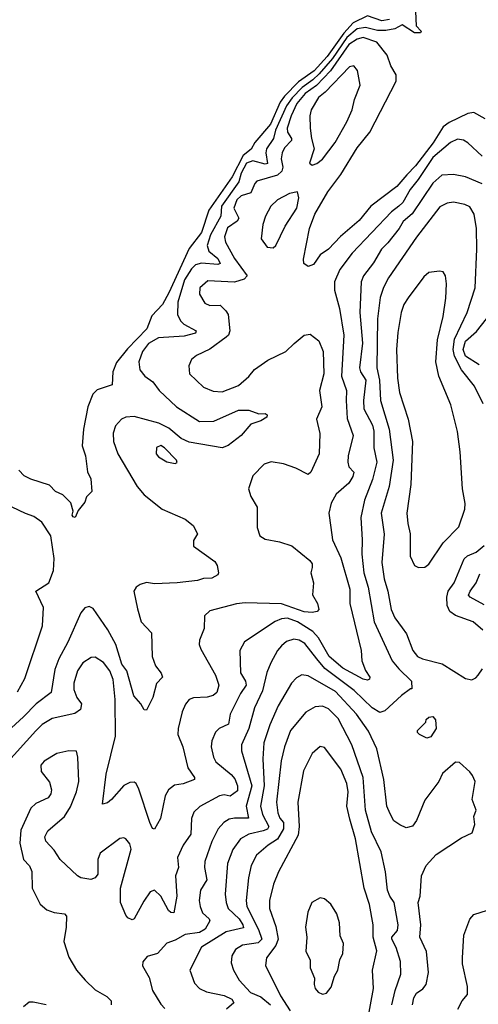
# Model space of a CAD drawing. Extents: x 2143765 to 2212931, y 878955 to 1017455.
# Tile 273 of 309: x 2151716 to 2153957, y 1003728 to 1008535. Entities that reach past the tile are written whole.
import ezdxf

# ---------------------------------------------------------------- set-up
doc = ezdxf.new("R2010")
doc.units = 0

msp = doc.modelspace()

# ---------------------------------------------------------------- linework, layer by layer
at = {"layer": '0CON20XD'}
for points in [[(2153523.8, 1008535), (2153485, 1008528.5), (2153415, 1008552.9), (2153345, 1008519.4), (2153300.2, 1008469.8), (2153217.7, 1008355), (2153155, 1008285.4), (2153079.1, 1008230.9), (2153009.3, 1008160.7), (2152988.3, 1008131.7), (2152941.1, 1008025), (2152865, 1007934.8), (2152847, 1007903), (2152807.8, 1007872.2), (2152755, 1007767), (2152639.5, 1007605), (2152604.8, 1007495), (2152545, 1007417.1), (2152445, 1007201.2), (2152413.6, 1007145), (2152361.4, 1007088.6), (2152337.7, 1007025), (2152242.1, 1006927.9), (2152188.7, 1006861.3), (2152171.2, 1006815), (2152168.3, 1006751.7), (2152095, 1006728), (2152072.7, 1006707.3), (2152048.6, 1006645), (2152028.6, 1006535), (2152021.2, 1006455), (2152037.5, 1006405), (2152046.7, 1006326.7), (2152063, 1006293), (2152068.3, 1006231.7), (2152042.5, 1006205), (2152035, 1006180), (2152001.2, 1006138.8), (2151986.7, 1006105), (2151977, 1006107), (2151973.3, 1006115), (2151976.7, 1006135), (2151965.9, 1006175.9), (2151927.5, 1006215), (2151891.2, 1006231.2), (2151861.7, 1006261.7), (2151771.2, 1006291.2), (2151738.6, 1006308.6), (2151712.5, 1006335)], [(2153650, 1008575), (2153653.8, 1008505), (2153678.3, 1008478.3), (2153675, 1008470), (2153645, 1008470), (2153585, 1008510), (2153549.4, 1008490.6), (2153505, 1008481.9), (2153465, 1008482.6), (2153405, 1008496.5), (2153365, 1008489.4), (2153315, 1008448.4), (2153245, 1008345.9), (2153179.1, 1008270.9), (2153148.9, 1008241.1), (2153095.9, 1008204.1), (2153047.3, 1008152.7)], [(2153990.4, 1008050.4), (2153935, 1008081.2), (2153905, 1008077.4), (2153815, 1008033.6), (2153785, 1008011.7), (2153735.9, 1007934.1), (2153649.4, 1007820.6), (2153607.5, 1007777.5), (2153559.4, 1007720.6), (2153431.1, 1007625), (2153375, 1007554.7), (2153283.4, 1007476.6), (2153225.2, 1007414.8), (2153185, 1007386.7), (2153151.2, 1007338.8), (2153125, 1007329.5), (2153104.4, 1007345), (2153103.5, 1007365), (2153132.6, 1007515), (2153157.8, 1007585), (2153222.4, 1007695), (2153285, 1007779.6), (2153365, 1007909.6), (2153427.2, 1007985), (2153555.3, 1008235), (2153555.3, 1008265), (2153528.8, 1008308.8), (2153511.7, 1008361.7), (2153461.3, 1008425), (2153395, 1008447.1), (2153365, 1008439.2), (2153325, 1008414.2), (2153235.5, 1008284.5), (2153166.9, 1008213.1), (2153110.3, 1008175), (2153069.7, 1008125), (2153042, 1008065), (2153023.2, 1008005), (2153024.8, 1007985), (2153044.7, 1007955), (2153043.7, 1007945), (2153010.7, 1007909.3), (2152998.3, 1007885), (2152994.3, 1007855), (2153001.2, 1007815), (2152996.3, 1007795), (2152975, 1007776.3), (2152875, 1007747.1), (2152864.3, 1007735.7), (2152845, 1007690), (2152798.2, 1007675), (2152777.8, 1007655), (2152761.9, 1007615), (2152786.2, 1007565), (2152778.1, 1007551.9), (2152731.9, 1007518.1), (2152717.2, 1007475), (2152721.1, 1007448.9), (2152765, 1007368.8), (2152827.8, 1007285), (2152812.3, 1007267.7), (2152765, 1007253.2), (2152635, 1007259.5), (2152597.1, 1007225), (2152594.4, 1007195), (2152620.6, 1007150.6), (2152645, 1007140), (2152695, 1007141.1), (2152724.1, 1007114.1), (2152734.2, 1007095), (2152743.5, 1007015), (2152736.7, 1006995), (2152725.7, 1006984.3), (2152645, 1006926.8), (2152580, 1006895), (2152555.8, 1006875), (2152542.9, 1006845), (2152545.8, 1006805), (2152615, 1006741.1), (2152661.4, 1006721.4), (2152705, 1006717.1), (2152785, 1006748.9), (2152836.5, 1006793.5), (2152862.7, 1006827.3), (2152928.1, 1006871.9), (2153015.9, 1006914.1), (2153056.8, 1006953.2), (2153106.7, 1006995), (2153135, 1006999.2), (2153177.2, 1006967.2), (2153198.9, 1006915), (2153201.4, 1006805), (2153180.7, 1006725), (2153192.7, 1006645), (2153165.7, 1006585), (2153182.1, 1006515), (2153178.9, 1006415), (2153138.1, 1006325), (2153125, 1006314.3), (2153066, 1006346), (2153005, 1006367.1), (2152945, 1006376.7), (2152910, 1006365), (2152855, 1006308), (2152834, 1006245), (2152845, 1006206.7), (2152875.8, 1006155), (2152877.1, 1006055), (2152889.2, 1006015), (2152915, 1005998.9), (2152985, 1005985.6), (2153045.4, 1005965.4), (2153134.5, 1005894.5), (2153145, 1005877.5), (2153145, 1005860), (2153139.2, 1005835), (2153151.4, 1005785), (2153146.1, 1005726.1), (2153171.9, 1005685), (2153177.1, 1005655), (2153170, 1005645), (2153145, 1005640.5), (2153106.2, 1005643.8), (2152995, 1005682.7), (2152818, 1005688), (2152775, 1005682.5), (2152645, 1005648.2), (2152619.2, 1005625), (2152617.3, 1005562.7), (2152594.3, 1005505), (2152592.9, 1005485), (2152600.9, 1005460.9), (2152672.3, 1005335), (2152688.6, 1005285), (2152679.3, 1005250.7), (2152661.2, 1005235), (2152632.6, 1005227.4), (2152565.3, 1005224.7), (2152543.8, 1005216.2), (2152526.2, 1005193.8), (2152509.4, 1005155), (2152490, 1005075), (2152488.9, 1005045), (2152512.9, 1004985), (2152537.7, 1004882.3), (2152570.6, 1004835), (2152570, 1004825), (2152515.3, 1004804.7), (2152472.8, 1004797.2), (2152443.2, 1004775), (2152427.6, 1004745), (2152404.6, 1004635), (2152375, 1004582), (2152365, 1004586.2), (2152351.5, 1004615), (2152297.7, 1004777.7), (2152285.4, 1004805.4), (2152275, 1004812), (2152255, 1004810), (2152225, 1004795.5), (2152165, 1004726.9), (2152145, 1004710.8), (2152120, 1004705), (2152138.5, 1004851.5), (2152183.5, 1005036.5), (2152182.4, 1005215), (2152172.8, 1005312.8), (2152156.1, 1005355), (2152126.4, 1005396.4), (2152085, 1005422.5), (2152065, 1005420.8), (2152025, 1005394.3), (2151998.2, 1005355), (2151981.2, 1005295), (2151980, 1005265), (2151995.3, 1005225.3), (2152018.8, 1005195), (2152012.8, 1005167.2), (2151985, 1005148.1), (2151875, 1005123.8), (2151826.6, 1005093.4), (2151795, 1005062.9), (2151643.3, 1004895)], [(2153145, 1007824), (2153167.6, 1007832.4), (2153195, 1007854.2), (2153256.9, 1007935), (2153315, 1008035.8), (2153340.9, 1008095), (2153352.2, 1008145), (2153380, 1008215), (2153366.4, 1008286.4), (2153348.7, 1008308.7), (2153328, 1008305), (2153208.7, 1008181.3), (2153175.4, 1008155), (2153141.1, 1008095), (2153133.9, 1008065), (2153136.2, 1008005), (2153141.5, 1007955), (2153155.6, 1007905), (2153132, 1007835), (2153145, 1007824)], [(2153047.3, 1008152.7), (2153019.9, 1008115), (2152966.7, 1007995), (2152955.9, 1007955), (2152922.8, 1007905), (2152919.1, 1007885), (2152926.8, 1007833.2), (2152915, 1007829.1), (2152855, 1007846.2), (2152825, 1007833.7), (2152798.8, 1007785), (2152787.5, 1007742.5), (2152702.8, 1007625), (2152698.4, 1007575), (2152648.3, 1007485), (2152631.9, 1007431.9), (2152640.4, 1007405), (2152685, 1007369.4), (2152696.2, 1007343.8), (2152685, 1007339.7), (2152605, 1007345.4), (2152575, 1007337.9), (2152555, 1007319.1), (2152520.8, 1007265), (2152489, 1007155), (2152488, 1007095), (2152502.6, 1007065), (2152518.5, 1007048.5), (2152578, 1007015), (2152575.2, 1007004.8), (2152519.9, 1006990.1), (2152395, 1006981), (2152345, 1006954.1), (2152316.2, 1006915), (2152297.8, 1006865), (2152302.9, 1006825), (2152327.9, 1006795), (2152366.1, 1006766.1), (2152397.9, 1006725), (2152483.1, 1006645), (2152595, 1006573.4), (2152665, 1006575.3), (2152785, 1006628.4), (2152835, 1006628.5), (2152885, 1006610.5), (2152915, 1006612), (2152925.8, 1006605), (2152924, 1006595), (2152895, 1006575.6), (2152845, 1006560.8), (2152798.1, 1006505), (2152735, 1006455.6), (2152705.4, 1006444.6), (2152545, 1006472.2), (2152505, 1006490.2), (2152445, 1006539.8), (2152395.3, 1006564.7), (2152275, 1006597.5), (2152235.3, 1006594.7), (2152212.9, 1006585), (2152185, 1006552.5), (2152173.5, 1006516.5), (2152174.6, 1006475), (2152195.4, 1006415), (2152290.8, 1006255), (2152325, 1006214.5), (2152412.9, 1006145), (2152525, 1006095.5), (2152564.3, 1006065), (2152585.7, 1006025), (2152565, 1005992.5), (2152565.8, 1005965), (2152669.2, 1005889.2), (2152680.8, 1005870.8), (2152688, 1005835), (2152684, 1005825), (2152655, 1005808.5), (2152615, 1005807.1), (2152585, 1005796.9), (2152485.4, 1005784.6), (2152375, 1005781.1), (2152335, 1005786.9), (2152305, 1005778), (2152285, 1005763.8), (2152274.2, 1005745), (2152291.7, 1005658.3), (2152310, 1005595), (2152360.9, 1005540.9), (2152362.7, 1005425), (2152379.6, 1005379.6), (2152408.2, 1005345), (2152414.4, 1005325.6), (2152385.4, 1005294.6), (2152366, 1005225), (2152335, 1005163.8), (2152325, 1005166), (2152308.6, 1005195), (2152274.3, 1005234.3), (2152239.7, 1005355), (2152215, 1005387.5), (2152185.2, 1005485), (2152146.1, 1005556.1), (2152075, 1005659.5), (2152055, 1005670.5), (2152035, 1005662.9), (2152015, 1005639.1), (2151951.5, 1005495), (2151907.2, 1005415), (2151887.8, 1005362.2), (2151870, 1005250), (2151796.6, 1005195), (2151735, 1005130.8), (2151555, 1004968.8)], [(2153975, 1007869.1), (2153905, 1007933.6), (2153885, 1007946.9), (2153855, 1007951.3), (2153820.9, 1007935), (2153735, 1007861.2), (2153663.8, 1007755), (2153623.6, 1007706.4), (2153588.4, 1007641.6), (2153568.2, 1007625), (2153532.7, 1007597.3), (2153341.1, 1007395), (2153279.6, 1007315), (2153254.6, 1007255), (2153254, 1007215), (2153279.1, 1007125), (2153300, 1006995), (2153288.9, 1006795), (2153313.1, 1006725), (2153310.5, 1006675), (2153317, 1006587), (2153346.2, 1006505), (2153320.9, 1006405), (2153318.9, 1006375), (2153325, 1006352.5), (2153348.2, 1006325), (2153344.6, 1006305), (2153325, 1006271.5), (2153262, 1006218), (2153238.5, 1006175), (2153227.3, 1006125), (2153236.1, 1006056.1), (2153244.6, 1005995), (2153285, 1005907.1), (2153330, 1005755), (2153329.7, 1005685), (2153384.5, 1005455), (2153387.8, 1005405), (2153405, 1005358), (2153427.5, 1005325), (2153425.8, 1005315), (2153415, 1005310.5), (2153395, 1005315.4), (2153295, 1005369.2), (2153228.6, 1005425), (2153176.3, 1005516.3), (2153148.1, 1005548.1), (2153073.9, 1005595), (2153025, 1005612.7), (2152995, 1005609), (2152965, 1005595.8), (2152815, 1005498), (2152791.9, 1005455), (2152794.5, 1005345.5), (2152820, 1005305), (2152822.6, 1005285), (2152794.7, 1005245), (2152745.3, 1005145), (2152735.9, 1005095), (2152690.8, 1005075), (2152673.4, 1005056.6), (2152655.3, 1005014.7), (2152651.6, 1004985), (2152662.7, 1004935), (2152675, 1004911.1), (2152749.7, 1004849.7), (2152767.9, 1004827.9), (2152779.8, 1004795), (2152779.6, 1004770.4), (2152745, 1004744.6), (2152715, 1004750), (2152691.9, 1004745), (2152595.9, 1004694.1), (2152566.7, 1004665), (2152555.4, 1004634.6), (2152552.3, 1004557.7), (2152514.6, 1004505), (2152487.7, 1004445), (2152491.8, 1004395), (2152478.2, 1004355), (2152484.7, 1004255), (2152469.2, 1004175), (2152455, 1004176.2), (2152443.5, 1004185), (2152406.1, 1004256.1), (2152375, 1004284.5), (2152353.3, 1004276.7), (2152322, 1004232), (2152275.7, 1004145), (2152265, 1004140), (2152245, 1004149.4), (2152235, 1004163.1), (2152208.2, 1004225), (2152209.1, 1004295), (2152260, 1004485), (2152255, 1004511.2), (2152235, 1004535.8), (2152225, 1004540.8), (2152205, 1004537.1), (2152109.2, 1004465), (2152098.1, 1004435), (2152097.4, 1004362.6), (2152085.5, 1004344.5), (2152063.4, 1004336.6), (2152015.3, 1004345.3), (2151998.9, 1004355), (2151914.7, 1004434.7), (2151885, 1004480.6), (2151843.8, 1004523.8), (2151839.4, 1004545), (2151852.9, 1004575), (2151935, 1004644.4), (2151965, 1004692.5), (2151993.5, 1004765), (2152005.4, 1004815), (2152000, 1004935), (2151993.3, 1004963.3), (2151955.8, 1004965.8), (2151898.3, 1004951.7), (2151836.2, 1004915), (2151820, 1004895), (2151821.4, 1004865), (2151861.7, 1004811.7), (2151870.9, 1004775), (2151868.9, 1004755), (2151854.6, 1004735.4), (2151795, 1004707.8), (2151770.8, 1004685), (2151721.7, 1004578.3), (2151717.1, 1004515), (2151734.2, 1004435), (2151763.3, 1004403.3), (2151775.4, 1004375.4), (2151777.8, 1004295), (2151816.4, 1004216.4), (2151849.1, 1004189.1), (2151885, 1004175.6), (2151935, 1004169.2), (2151945, 1004157.5), (2151943.3, 1004105), (2151931.2, 1004035), (2151957, 1003957), (2151994.1, 1003894.1), (2152035.5, 1003845), (2152085, 1003798.9), (2152142, 1003765), (2152163.8, 1003745), (2152163.8, 1003725)], [(2153975, 1007732.8), (2153895, 1007768.2), (2153835, 1007778.2), (2153778.6, 1007775), (2153735, 1007736.9), (2153633.4, 1007586.6), (2153589.9, 1007550.1), (2153570, 1007515), (2153514.7, 1007445), (2153483.4, 1007415), (2153445, 1007348.2), (2153396.8, 1007285), (2153384.1, 1007255), (2153378.5, 1007105), (2153391.5, 1006955), (2153377, 1006835), (2153381.6, 1006815), (2153407.2, 1006775), (2153395.2, 1006675), (2153398.4, 1006635), (2153440, 1006555), (2153446.6, 1006526.6), (2153446.5, 1006445), (2153460.9, 1006375), (2153439.6, 1006289.6), (2153401.3, 1006188.7), (2153383.1, 1006105), (2153390, 1005995), (2153387.4, 1005925), (2153398, 1005835), (2153418.3, 1005765), (2153448.8, 1005595), (2153536.4, 1005405), (2153568.6, 1005365), (2153631.2, 1005305), (2153632.5, 1005267.5), (2153625, 1005267.5), (2153581.8, 1005235), (2153499.6, 1005160.4), (2153475, 1005153.1), (2153437.9, 1005175), (2153350.2, 1005260.2), (2153207.6, 1005367.6), (2153168.5, 1005415), (2153108.9, 1005488.9), (2153081.9, 1005505), (2153055, 1005510.3), (2153020.4, 1005499.6), (2152995, 1005478.2), (2152975, 1005454.4), (2152942.7, 1005395), (2152922.9, 1005347.1), (2152902.6, 1005257.4), (2152864.1, 1005175.9), (2152835.8, 1005075), (2152800, 1004995), (2152800, 1004965), (2152850.3, 1004795), (2152822.3, 1004695), (2152833.3, 1004636.7), (2152765, 1004636.7), (2152739.1, 1004630.9), (2152714.3, 1004615.7), (2152686.2, 1004583.8), (2152655, 1004522.9), (2152620.3, 1004425), (2152618.4, 1004395), (2152630.9, 1004335), (2152599.1, 1004285), (2152592.7, 1004235), (2152598.4, 1004205), (2152610, 1004175), (2152642.3, 1004145), (2152645.4, 1004135), (2152622.8, 1004095), (2152595, 1004078.5), (2152525, 1004068.4), (2152475, 1004040), (2152435, 1004025.5), (2152389.5, 1003975), (2152339.2, 1003960.8), (2152318, 1003935), (2152316, 1003915), (2152348.3, 1003858.3), (2152365.5, 1003795), (2152405, 1003728.1), (2152425, 1003707.9)], [(2152955, 1007420.8), (2152967.4, 1007432.6), (2153012.7, 1007527.3), (2153069.6, 1007615), (2153079.5, 1007665), (2153074, 1007694), (2153035, 1007686.4), (2152975, 1007654.6), (2152943.6, 1007625), (2152917.5, 1007575), (2152903.8, 1007535), (2152895.7, 1007465), (2152924.6, 1007424.6), (2152955, 1007420.8)], [(2153980.4, 1006659.6), (2153938.4, 1006745), (2153874.5, 1006824.5), (2153841.3, 1006891.3), (2153834.3, 1006925), (2153840.2, 1006975), (2153901.9, 1007105), (2153940.9, 1007225), (2153950.3, 1007415), (2153947.6, 1007515), (2153936.1, 1007585), (2153915, 1007620.6), (2153891.9, 1007631.9), (2153835, 1007644.6), (2153805, 1007639.6), (2153768.3, 1007621.7), (2153655, 1007473.3), (2153518.7, 1007275), (2153493.1, 1007226.9), (2153478.1, 1007178.1), (2153463.8, 1007073.8), (2153461.3, 1006835), (2153474.5, 1006775), (2153478.3, 1006675), (2153520.8, 1006535), (2153540.6, 1006385), (2153521.4, 1006255), (2153482, 1006125), (2153496.2, 1006023.8), (2153485.7, 1005885), (2153497, 1005805), (2153515.3, 1005745), (2153531.4, 1005655), (2153549.6, 1005615), (2153585.5, 1005565), (2153606.4, 1005536.4), (2153636.8, 1005455), (2153659.4, 1005425), (2153683.8, 1005413.8), (2153780.5, 1005390.5), (2153895, 1005318), (2153925, 1005312.5)], [(2153665, 1005860), (2153695, 1005861.4), (2153715, 1005876), (2153785, 1005981.4), (2153862, 1006058), (2153891.1, 1006145), (2153893.2, 1006173.2), (2153878.9, 1006245), (2153868.5, 1006425), (2153855.5, 1006525), (2153823.3, 1006655), (2153764.7, 1006794.7), (2153750, 1006865), (2153758, 1006972), (2153784.7, 1007085), (2153798.2, 1007175), (2153802.2, 1007245), (2153796.9, 1007285), (2153785, 1007303.3), (2153767.7, 1007307.7), (2153715, 1007300), (2153690.6, 1007279.4), (2153613.5, 1007176.5), (2153593.8, 1007145), (2153579.6, 1007105), (2153563.1, 1007006.9), (2153557.3, 1006925), (2153562.8, 1006785), (2153572.7, 1006715), (2153614.5, 1006585), (2153636.2, 1006475), (2153628, 1006265), (2153607.9, 1006125), (2153612.1, 1006075), (2153624.6, 1006025), (2153624.5, 1005915), (2153645, 1005870), (2153665, 1005860)], [(2153960.4, 1006850.4), (2153895, 1006891.8), (2153882.7, 1006925), (2153895, 1006965.6), (2153947.6, 1007012.4), (2153997.6, 1007075)], [(2152475, 1006367.5), (2152485, 1006372.5), (2152482.5, 1006385), (2152424, 1006445), (2152405, 1006455.6), (2152385, 1006446.2), (2152382.5, 1006415), (2152395, 1006400), (2152435, 1006376.7), (2152475, 1006367.5)], [(2151705, 1005252.9), (2151741.3, 1005318.7), (2151827.5, 1005575), (2151832.2, 1005665), (2151794.2, 1005745), (2151858.9, 1005785), (2151880.8, 1005845), (2151885.4, 1005905), (2151868.8, 1006015), (2151825, 1006082.2), (2151785, 1006109.6), (2151744.1, 1006124.1), (2151645, 1006170.3)], [(2153978.9, 1005555), (2153931.9, 1005595), (2153845, 1005626.6), (2153817.9, 1005645), (2153804.3, 1005674.3), (2153803.2, 1005715), (2153809.3, 1005745), (2153839.3, 1005785), (2153887.3, 1005902.7), (2153903.5, 1005916.5), (2153946.7, 1005935), (2153985, 1005966.9)], [(2153985, 1005678.1), (2153916.5, 1005715), (2153909.6, 1005725), (2153916.7, 1005745), (2153945.8, 1005785), (2153965, 1005830)], [(2153925, 1005312.5), (2153945, 1005322), (2153956, 1005335), (2153977.1, 1005365)], [(2153635.7, 1003725), (2153641.4, 1003758.6), (2153655, 1003782), (2153686.2, 1003803.8), (2153702.1, 1003825), (2153713.3, 1003883.3), (2153704.6, 1003985), (2153671.9, 1004055), (2153676.2, 1004115), (2153662.9, 1004225), (2153672.1, 1004255), (2153680, 1004355), (2153702.5, 1004405), (2153751.7, 1004458.3), (2153875, 1004540), (2153926.2, 1004565), (2153940, 1004605), (2153934.3, 1004645), (2153945.7, 1004675), (2153927, 1004727), (2153940.8, 1004815), (2153929.2, 1004845), (2153915, 1004862), (2153865, 1004908), (2153845, 1004909.2), (2153782.5, 1004855), (2153764.3, 1004815), (2153695.5, 1004725), (2153654.5, 1004625), (2153635, 1004598.1), (2153605, 1004590), (2153573.2, 1004603.2), (2153543.8, 1004623.8), (2153527, 1004657), (2153509.3, 1004695), (2153495.9, 1004825), (2153461.2, 1004975), (2153420.4, 1005060.4), (2153361.4, 1005145), (2153258.9, 1005255), (2153125, 1005332.1), (2153095, 1005336.7), (2153068.9, 1005321.1), (2153043.6, 1005295), (2152978.8, 1005185), (2152938, 1005092), (2152908.9, 1005005), (2152903.4, 1004926.6), (2152910.8, 1004795), (2152892.5, 1004695), (2152902.1, 1004655), (2152933.8, 1004595), (2152927, 1004583), (2152905, 1004575.4), (2152835, 1004558.6), (2152795.4, 1004535), (2152756.8, 1004483.2), (2152731.9, 1004415), (2152720.6, 1004265), (2152725.3, 1004224.7), (2152734.7, 1004195), (2152787.8, 1004145), (2152806.8, 1004115), (2152809.2, 1004100.8), (2152725, 1004082), (2152604.1, 1004005.9), (2152546.9, 1003895), (2152570.7, 1003830.7), (2152595.4, 1003805.4), (2152628.5, 1003788.5), (2152715, 1003770.5), (2152753.3, 1003753.3), (2152763.1, 1003735), (2152726.4, 1003703.6)], [(2153534.3, 1003725), (2153550.2, 1003795), (2153577.7, 1003875), (2153576.5, 1003936.5), (2153554.8, 1004005), (2153534.7, 1004045), (2153535, 1004055.6), (2153561.5, 1004088.5), (2153565.8, 1004115), (2153545.3, 1004225), (2153523.9, 1004255), (2153513.3, 1004285), (2153504.1, 1004374.1), (2153482.2, 1004472.2), (2153435, 1004569.4), (2153405.3, 1004674.7), (2153394.8, 1004835), (2153339.5, 1004995), (2153272.4, 1005122.4), (2153225, 1005170.7), (2153195, 1005183.9), (2153160.5, 1005179.5), (2153115, 1005153.6), (2153040, 1005065), (2153010.8, 1004985), (2152993.9, 1004916.1), (2152971.3, 1004715), (2152976.9, 1004663.1), (2152986.9, 1004636.9), (2153005.1, 1004615), (2153005.4, 1004584.6), (2152975, 1004534), (2152930, 1004505), (2152873.6, 1004456.4), (2152847.8, 1004405), (2152833.6, 1004345), (2152823.3, 1004235), (2152825.7, 1004205), (2152882.3, 1004092.3), (2152898.8, 1004045), (2152881.8, 1004028.2), (2152804, 1004016), (2152770, 1003995), (2152752.1, 1003965), (2152750.2, 1003930.2), (2152760.9, 1003895), (2152787.7, 1003845), (2152843.5, 1003785), (2152895, 1003764.8), (2152941.8, 1003725)], [(2153705, 1005027.5), (2153670, 1005045), (2153660, 1005055), (2153660, 1005065), (2153700, 1005105), (2153701.7, 1005118.3), (2153715, 1005130), (2153735, 1005132.5), (2153747, 1005117), (2153751.1, 1005075), (2153725, 1005033.8), (2153705, 1005027.5)], [(2153415.9, 1003645.9), (2153444.6, 1003805), (2153440, 1003895), (2153461.5, 1003988.5), (2153442.9, 1004055), (2153443.1, 1004115), (2153425.6, 1004215.6), (2153399.4, 1004295), (2153356.2, 1004535), (2153329.1, 1004630.9), (2153315.3, 1004695), (2153321.2, 1004765), (2153314.1, 1004805), (2153285.2, 1004875.2), (2153205, 1004982), (2153185, 1004986), (2153145, 1004952.5), (2153103, 1004867), (2153074.7, 1004715), (2153082.1, 1004595), (2153076.6, 1004553.4), (2152980, 1004375), (2152956.2, 1004315), (2152936, 1004234), (2152936.8, 1004195), (2152967, 1004107), (2152978.4, 1004045), (2152967.8, 1004015), (2152922.1, 1003955), (2152917.2, 1003917.2), (2152990.4, 1003769.6), (2153037.5, 1003695)], [(2153195, 1003777.5), (2153215, 1003782.5), (2153238.3, 1003811.7), (2153253.8, 1003865), (2153271.4, 1003895), (2153280, 1003945), (2153295.7, 1003975), (2153297.8, 1004025), (2153282.4, 1004062.4), (2153278.6, 1004125), (2153265, 1004170), (2153237, 1004217), (2153205, 1004242.5), (2153185, 1004247.5), (2153143.3, 1004225), (2153123.2, 1004176.8), (2153113.3, 1004105), (2153119.4, 1004055), (2153113.8, 1003985), (2153136.2, 1003945), (2153136.2, 1003905), (2153156.7, 1003855), (2153154.2, 1003825), (2153160, 1003805), (2153175, 1003787.5), (2153195, 1003777.5)], [(2153856.6, 1003703.4), (2153877.8, 1003745), (2153904.4, 1003775), (2153904.6, 1003814.6), (2153880, 1003925), (2153879.5, 1003955), (2153886, 1004065), (2153915, 1004143.8), (2153935, 1004166), (2154095, 1004216.7), (2154125, 1004216.2), (2154165, 1004201.2), (2154176.7, 1004165), (2154223.3, 1004093.3), (2154291.2, 1004051.2), (2154301.5, 1003995), (2154375, 1003936.5), (2154384.6, 1003885), (2154361.4, 1003838.6), (2154353.4, 1003805), (2154396.1, 1003755), (2154415, 1003714.2)], [(2151845, 1003725.5), (2151781.3, 1003738.7), (2151762.7, 1003737.3), (2151734.1, 1003715.9)]]:
    msp.add_lwpolyline(points, dxfattribs=at)

doc.saveas('drawing.dxf')
